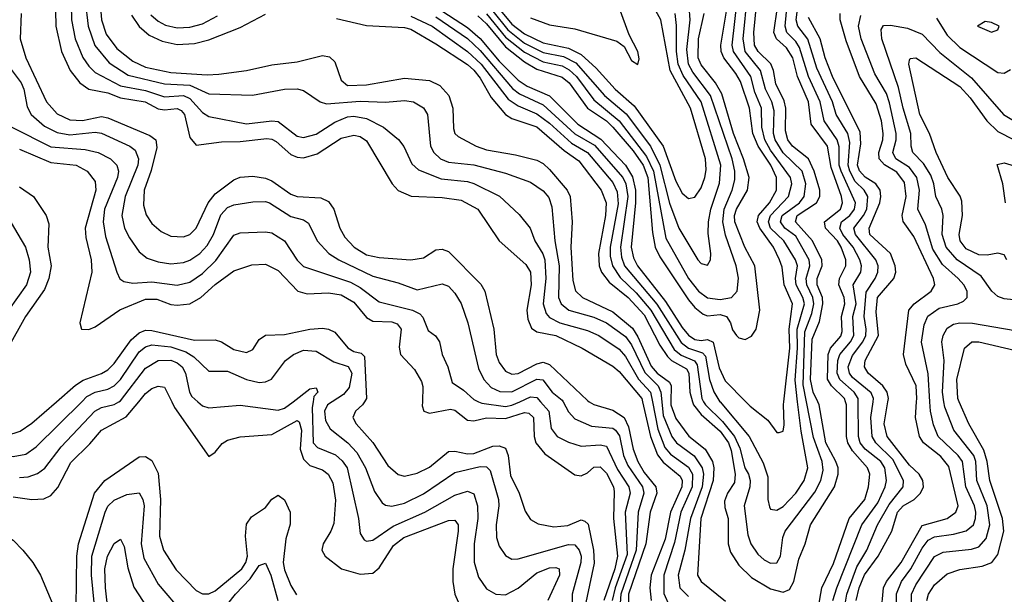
# Model space of a CAD drawing. Header units: inches. Extents: x 501365 to 657855, y 482276 to 547543.
# Tile 282 of 656: x 590651 to 593771, y 499390 to 501211. Entities that reach past the tile are written whole.
import ezdxf

# ---------------------------------------------------------------- set-up
doc = ezdxf.new("R2010")
doc.units = ezdxf.units.IN
doc.header["$MEASUREMENT"] = 0
doc.layers.add('A5499', color=7, linetype='Continuous')
doc.layers.add('A5590', color=7, linetype='Continuous')

msp = doc.modelspace()

# ---------------------------------------------------------------- linework, layer by layer
at = {"layer": 'A5499', "color": 5}
for points, elevation in [([(590402.8, 500000), (590359.2, 499960.8), (590290.1, 499910), (590273.3, 499890), (590237.4, 499830), (590222.3, 499790), (590219.5, 499750), (590228.7, 499730), (590250, 499710.9), (590270, 499701.9), (590310, 499700.4), (590350, 499717.1), (590434.3, 499785.7), (590530, 499824.6), (590550, 499828.8), (590630, 499826.1), (590670, 499834), (590702.9, 499857.1), (590847.7, 500000)], 2160), ([(590491.2, 500000), (590440.5, 499930), (590427.6, 499910), (590422.6, 499890), (590450, 499878.2), (590490, 499878.2), (590610, 499893.2), (590652.9, 499907.1), (590690, 499932.3), (590767.5, 500000)], 2180), ([(590630, 499698.6), (590690, 499690.4), (590727.5, 499692.5), (590750, 499702.3), (590772.2, 499727.8), (590812.9, 499807.1), (590873.5, 499866.5), (590910, 499910.1), (590988.3, 499951.7), (591028.3, 500000)], 2120), ([(590650, 499760.1), (590677.9, 499762.1), (590707.7, 499772.3), (590731.1, 499788.9), (590782.8, 499857.2), (590888.7, 499970), (590910, 499981.6), (590950, 499990.7), (590965.6, 500000)], 2140), ([(591132.7, 500000), (591141.8, 499981.8), (591250, 499826.4), (591270, 499839.6), (591292.7, 499867.3), (591310, 499878.5), (591350, 499888.1), (591450, 499895.5), (591530, 499940.6), (591536.3, 499936.3), (591543.5, 499910), (591539.6, 499850), (591550, 499818), (591570, 499797.7), (591610, 499783.7), (591628.4, 499770), (591643.3, 499743.3), (591651.8, 499688.2), (591646.1, 499613.9), (591637.1, 499590), (591612.6, 499550), (591608.7, 499530), (591618.4, 499510), (591670.2, 499470), (591730, 499453.8), (591770, 499457.1), (591790, 499473.1), (591835.7, 499544.3), (591868.6, 499570), (592010, 499623.5), (592030, 499624.6), (592039.9, 499610), (592039.9, 499590), (592023, 499470), (592023.1, 499430), (592030.1, 499389.9), (592053.7, 499333.7)], 2120), ([(591215.4, 500000), (591230, 499987.1), (591250, 499980.4), (591350, 499989.1), (591470, 499973.3), (591490, 499979), (591517.3, 500000)], 2140), ([(591580.7, 500000), (591578, 499982), (591580.8, 499870), (591594.6, 499854.6), (591651.8, 499831.8), (591672.8, 499812.8), (591689.1, 499790), (591724.2, 499630), (591730, 499582), (591742.2, 499562.2), (591750, 499557.8), (591770, 499561.5), (591834.9, 499605.1), (591934.9, 499650), (592030, 499703.6), (592070, 499716.3), (592090, 499707.5), (592102.1, 499670), (592103.1, 499630), (592091, 499550), (592091.2, 499491.2), (592104.3, 499444.3), (592130, 499407.1), (592159.5, 499390), (592190, 499387.5), (592230, 499409.1), (592290, 499457.2), (592330, 499473.8), (592350, 499474.7), (592360.6, 499470), (592361.2, 499450), (592324.8, 499370)], 2140), ([(591641.5, 500000), (591625.8, 499990), (591616.6, 499970), (591620.2, 499940.2), (591634.5, 499914.5), (591690.9, 499870), (591719.4, 499839.4), (591746.7, 499790), (591775, 499715), (591799.3, 499679.3), (591810, 499671.9), (591830, 499668.5), (591870, 499677.9), (591930, 499707.7), (592030, 499775.8), (592110, 499794.4), (592130, 499793.6), (592141.6, 499781.6), (592168, 499690), (592169.4, 499670), (592160.7, 499610), (592161.8, 499570), (592170, 499542.3), (592190, 499512.1), (592210, 499501.3), (592230, 499501.6), (592390, 499547.4), (592410, 499546.3), (592423.7, 499530), (592429.8, 499510), (592429.3, 499490), (592401.2, 499390), (592399.5, 499290)], 2160), ([(591743.9, 500000), (591737.7, 499990), (591715.3, 499970), (591706.6, 499950), (591717, 499930), (591770.3, 499870.3), (591817.9, 499797.9), (591849.7, 499769.7), (591870, 499764), (591910, 499773), (591950, 499792.8), (592010, 499842.4), (592030, 499843.2), (592070, 499834.5), (592090, 499835.9), (592150, 499859), (592170, 499859.9), (592190, 499852.6), (592198.3, 499830), (592206.3, 499766.3), (592233.6, 499710), (592252.9, 499652.9), (592270, 499627), (592293.4, 499613.4), (592343.9, 499603.9), (592387.7, 499607.7), (592430, 499625.2), (592441.8, 499621.8), (592452, 499612), (592468.6, 499530), (592471.5, 499488.5), (592416.2, 499230)], 2180), ([(591926.9, 500000), (591926.5, 499986.5), (591931.8, 499970), (591950, 499964), (592015.8, 499975.8), (592030, 499972.8), (592070, 499941.4), (592090, 499939.4), (592130, 499949.2), (592190, 499946.6), (592250, 499965.3), (592264.1, 499964.1), (592278.9, 499950), (592280.8, 499890), (592286.7, 499870), (592314.7, 499834.7), (592410, 499768.1), (592430, 499764.8), (592450, 499774.3), (592470, 499792.6), (592490, 499793.3), (592510, 499773.7), (592532.1, 499730), (592535.1, 499715.2), (592532.7, 499630), (592545, 499510), (592536.7, 499470), (592502.3, 499370)], 2220), ([(592104.3, 500000), (592114.9, 499994.9), (592190, 499984.6), (592210, 499988.5), (592235.3, 500000)], 2240), ([(592301.3, 500000), (592327.6, 499970), (592335.2, 499915.2), (592353.6, 499890), (592390, 499871.3), (592430, 499858.7), (592490, 499863.7), (592510, 499858.6), (592544.9, 499784.9), (592581.4, 499730), (592585.7, 499710), (592569.8, 499650), (592575.6, 499515.6), (592538, 499410), (592528.1, 499370)], 2240), ([(592372.5, 500000), (592390, 499967.5), (592410, 499945.3), (592462.5, 499922.5), (592530, 499916.4), (592538.4, 499910), (592551.3, 499891.3), (592564.7, 499830), (592577.5, 499797.5), (592624.3, 499730), (592629, 499710), (592610.8, 499650), (592604.3, 499530), (592555.3, 499390), (592548.3, 499290)], 2260), ([(592455.3, 500000), (592470.6, 499990.6), (592530, 499972.9), (592566.6, 499950), (592580.1, 499920.1), (592594.9, 499850), (592610, 499810.1), (592630, 499776), (592666.9, 499730), (592669.4, 499710), (592648.4, 499650), (592634.5, 499550), (592580.2, 499390), (592580.8, 499330)], 2280), ([(592624.9, 500000), (592649.8, 499889.8), (592671.8, 499831.8), (592690, 499808.2), (592743.9, 499763.9), (592750.2, 499750), (592748.8, 499730), (592712.8, 499650), (592696.1, 499563.9), (592651.4, 499450), (592647.3, 499410), (592651.6, 499370)], 2320), ([(592655.8, 500000), (592672.7, 499912.7), (592695.2, 499855.2), (592713.5, 499833.5), (592770, 499792.5), (592782.7, 499770), (592781.9, 499730), (592746.1, 499650), (592725.8, 499554.2), (592692.3, 499450), (592692.2, 499392.2), (592710, 499351.8)], 2340), ([(592685.5, 500000), (592690, 499956.4), (592717.7, 499890), (592732, 499870), (592787.9, 499827.9), (592813.9, 499790), (592817.8, 499770), (592813.4, 499730), (592776.1, 499630), (592758, 499530), (592737.8, 499450), (592742.7, 499410), (592770, 499382.6)], 2360), ([(592714.1, 500000), (592714, 499990), (592730, 499946.4), (592771.2, 499891.2), (592823.2, 499850), (592845.9, 499810), (592850.6, 499790), (592848, 499750), (592809.7, 499629.7), (592798.6, 499450), (592810.1, 499430), (592887.6, 499367.7)], 2380), ([(592782.9, 500000), (592785.7, 499990), (592810, 499959), (592870, 499906.5), (592896.7, 499870), (592905.1, 499845.1), (592917.9, 499770), (592915.7, 499744.3), (592893.3, 499710), (592884.4, 499684.4), (592884.9, 499664.9), (592896.3, 499630), (592895.6, 499550), (592903.6, 499523.6), (592930, 499482.3), (592970, 499442.4), (593030, 499407), (593070, 499396.8), (593090, 499405.1), (593104.3, 499430), (593119.2, 499500.8), (593140.1, 499550), (593156.6, 499610), (593232.3, 499730), (593244.8, 499770), (593244.1, 499790), (593237.4, 499810), (593205.6, 499870), (593184.6, 499990), (593179.8, 500000)], 2420), ([(592817.8, 500000), (592823.5, 499990), (592877.5, 499937.5), (592916.2, 499890), (592932.7, 499852.7), (592949, 499790), (592959.9, 499770), (592965.5, 499750), (592964.6, 499730), (592946.6, 499670), (592958.5, 499578.5), (592967.3, 499550), (592990, 499517), (593010, 499499.1), (593030, 499488.6), (593050, 499489.5), (593061.9, 499510), (593068.7, 499570), (593076.1, 499590), (593170, 499713.4), (593189.5, 499750), (593197, 499783), (593194, 499810), (593166.3, 499886.3), (593143.6, 500000)], 2440), ([(592869.8, 500000), (592870, 499999.7), (592962.4, 499890), (593006.5, 499806.5), (593021.9, 499761.9), (593021.9, 499690), (593026.4, 499666.4), (593030, 499659), (593050, 499655.9), (593070, 499668.3), (593110.6, 499710), (593136.4, 499750), (593148.7, 499790), (593126.6, 499906.6), (593115.8, 500000)], 2460), ([(592951.4, 500000), (592965.5, 499985.6), (593021.9, 499941.9), (593050, 499902), (593057.2, 499902.8), (593070, 499906.7), (593073, 499927), (593070.9, 499990.9), (593071.9, 500000)], 2480), ([(593182, 499350), (593192.1, 499410), (593230, 499487), (593279.6, 499630), (593329, 499690), (593340.1, 499730), (593344.3, 499770), (593337.2, 499790), (593290, 499844.3), (593275.4, 499870), (593270.9, 499890), (593270.5, 499990), (593267.5, 500000)], 2380), ([(593227.8, 499370), (593239.8, 499410), (593319.6, 499610), (593370, 499679.7), (593393.6, 499730), (593397.4, 499750), (593392.2, 499790), (593379.6, 499810), (593330.2, 499850), (593314.3, 499870), (593308.8, 499890), (593308.2, 500000)], 2360), ([(593251.8, 499270), (593271.3, 499390), (593303.5, 499476.5), (593334.8, 499530), (593368.6, 499610), (593405.8, 499674.2), (593450.6, 499730), (593451.6, 499750), (593417.3, 499817.3), (593364, 499870), (593351.8, 499890), (593347.7, 499950), (593355.2, 500000)], 2340), ([(593301.4, 499370), (593311.2, 499410), (593328.3, 499451.7), (593370.6, 499510), (593414.5, 499590), (593432.3, 499650), (593450.4, 499669.6), (593484.7, 499690), (593505.5, 499710), (593514.2, 499730), (593512.7, 499750), (593500.5, 499770), (593470, 499798.7), (593399.5, 499890), (593390, 499930), (593402.2, 500000)], 2320), ([(593381, 499330), (593388.3, 499410), (593397.6, 499430), (593444.4, 499490), (593510, 499607.4), (593590, 499630.1), (593617.6, 499650), (593624.9, 499670), (593594.9, 499794.9), (593570, 499826.6), (593514.7, 499870), (593501.6, 499890), (593489.4, 499950), (593493, 500000)], 2280), ([(593428.7, 499330), (593429.2, 499390.8), (593445.5, 499430), (593474.2, 499470), (593510, 499536.3), (593530, 499561.7), (593550, 499571.8), (593610, 499579.9), (593650, 499590.8), (593672.9, 499610), (593679.9, 499630), (593680.4, 499650), (593676.5, 499670), (593648.5, 499730), (593638.3, 499810), (593624.1, 499830), (593561.5, 499890), (593546.2, 499926.2), (593536.4, 499970), (593534.8, 500000)], 2260), ([(593476.1, 499310), (593476.4, 499390), (593490, 499419.4), (593550, 499509.7), (593576.7, 499523.3), (593666.9, 499533.1), (593690, 499540.4), (593713.7, 499566.3), (593724.6, 499610), (593716.3, 499670), (593684.2, 499750), (593680.1, 499810), (593673.7, 499830), (593610.5, 499910), (593582.3, 499982.3), (593579.6, 500000)], 2240), ([(593525, 499370), (593530.9, 499390), (593550, 499420.1), (593590, 499454), (593630, 499468.6), (593701, 499479), (593730.9, 499490), (593750, 499515.8), (593769, 499590), (593764.9, 499630), (593725, 499750), (593716.6, 499810), (593705.9, 499845.9), (593658.6, 499930), (593627.9, 500000)], 2220), ([(590830.3, 499349.7), (590832, 499510), (590837.5, 499550), (590887.8, 499710), (590920.4, 499750), (591030, 499825.3), (591050, 499826.3), (591070, 499813.1), (591090, 499773.1), (591096.7, 499690), (591094.2, 499574.2), (591106.5, 499530), (591146.9, 499466.9), (591210, 499401.2), (591230, 499390.6), (591250, 499391), (591270, 499400.1), (591355, 499470), (591367.5, 499490), (591372.4, 499510), (591366.1, 499573.9), (591370, 499611.8), (591385.3, 499634.7), (591430, 499665), (591450, 499691.3), (591470, 499703.5), (591490, 499689.5), (591508.5, 499650), (591508.3, 499611.7), (591494.7, 499565.3), (591486.1, 499490), (591490, 499466.8), (591510, 499418), (591528.1, 499388.1)], 2080), ([(590891.9, 499310), (590878.7, 499450), (590880.1, 499510), (590922.1, 499650), (590930.7, 499669.3), (590950, 499687.9), (590990, 499705.9), (591030, 499711.4), (591041.5, 499690), (591045.1, 499670), (591036.2, 499550), (591044.1, 499504.1), (591090, 499421.7), (591169.2, 499329.2)], 2060), ([(590361.1, 499330), (590389, 499390), (590476.7, 499483.3), (590530, 499551.6), (590550, 499570.1), (590570, 499577.9), (590590, 499578.9), (590610, 499573.8), (590630, 499561.2), (590661.4, 499530), (590692.7, 499490), (590716.8, 499450), (590770, 499324.2)], 2080), ([(590939.1, 499270), (590922.4, 499410), (590921.1, 499470), (590929.4, 499510), (590950, 499551), (590970, 499564.5), (590981.6, 499541.6), (590993.3, 499473.3), (591012.5, 499412.5), (591083.4, 499303.4)], 2040), ([(591270, 499308.8), (591334.9, 499390), (591381.4, 499438.6), (591410, 499481.2), (591430, 499488), (591446.8, 499450), (591468.7, 499370)], 2060)]:
    msp.add_lwpolyline(points, dxfattribs=dict(at, elevation=elevation))
at = {"layer": 'A5590', "color": 5}
for points, elevation in [([(592158.4, 501258.4), (592210, 501196.8), (592250, 501165.5), (592310, 501137.3), (592390, 501120.5), (592430, 501100.1), (592477.1, 501057.1), (592538.2, 500990), (592597.6, 500937.6), (592689.8, 500810), (592730, 500698.5), (592750, 500660.4), (592770, 500643.5), (592790, 500648.1), (592810, 500677.6), (592821.5, 500710), (592825.8, 500734.2), (592823.8, 500770), (592776.1, 500930), (592711.8, 501050), (592682.4, 501210), (592605.1, 501350)], 2580), ([(593308.2, 500000), (593308.2, 500010), (593294.6, 500030), (593249.3, 500070), (593241.4, 500090), (593242.9, 500130), (593250.1, 500149.9), (593283.9, 500190), (593293.7, 500210), (593290.5, 500270), (593301.5, 500310), (593292.3, 500370), (593316.5, 500410), (593318.4, 500430), (593312.8, 500450), (593291.5, 500490), (593259.4, 500530), (593249.1, 500550), (593254.8, 500570), (593280.8, 500590), (593296.2, 500610), (593299.2, 500630), (593253.4, 500730), (593247.9, 500750), (593247.1, 500807.1), (593241.5, 500830), (593199.7, 500890), (593187.7, 500950), (593150.2, 501030.2), (593121.9, 501121.9), (593110, 501141.8), (593081.8, 501170), (593076.1, 501190), (593090, 501338)], 2360), ([(590812.9, 501307.1), (590815.5, 501210), (590826.6, 501150), (590851, 501091), (590870, 501063.1), (590890, 501043.5), (590970, 501001.4), (591050, 500985.8), (591110, 500966.5), (591170.3, 500970.3), (591190, 500961), (591230, 500916.7), (591250, 500903.8), (591370, 500880.2), (591450, 500890.4), (591470, 500888.3), (591530, 500841.2), (591550, 500837.7), (591590, 500848.2), (591650, 500886.1), (591690, 500902.2), (591710, 500904.8), (591750, 500897.8), (591803.9, 500870), (591851, 500831), (591868.3, 500808.3), (591893.9, 500753.9), (591914.3, 500734.3), (591986.2, 500706.2), (592070, 500698.1), (592090, 500691.9), (592171.1, 500651.1), (592233.3, 500593.3), (592268.8, 500550), (592283.6, 500510), (592308.7, 500468.8), (592315.1, 500450), (592318.4, 500390), (592309.5, 500310), (592319.1, 500279.1), (592330, 500266.3), (592362.2, 500250), (592450, 500225.1), (592486, 500210), (592550, 500166.7), (592570, 500143.3), (592611.2, 500071.2), (592650, 500030), (592655.8, 500000)], 2340), ([(592270, 501216), (592330, 501194.3), (592410, 501181.2), (592542.8, 501142.8), (592566, 501126), (592590, 501081.2), (592610, 501068.5), (592613.4, 501086.6), (592610, 501109.4), (592582.1, 501162.1), (592521, 501330)], 2620), ([(593355.2, 500000), (593356.7, 500010), (593348.4, 500028.4), (593290, 500076.7), (593279.8, 500090), (593275.5, 500110), (593290, 500146.7), (593322.7, 500190), (593331.9, 500210), (593333.3, 500230), (593326.4, 500270), (593333.2, 500346.9), (593362, 500390), (593370.2, 500410), (593370.8, 500430), (593363.9, 500450), (593299, 500530), (593293.6, 500550), (593324.9, 500590), (593334.7, 500610), (593338.4, 500650), (593326.7, 500670), (593298, 500698), (593281.3, 500730), (593276.1, 500750), (593281.7, 500821.7), (593275.3, 500850), (593237.5, 500910), (593226.3, 500950), (593176.6, 501056.6), (593148.7, 501148.7), (593116.8, 501190), (593111.7, 501210), (593123.9, 501310)], 2340), ([(590763.6, 501290), (590765.1, 501190), (590784, 501110), (590811.4, 501050), (590841.5, 501010), (590870.3, 500990.3), (590930, 500978.9), (590970, 500963.2), (591048.8, 500950), (591090, 500928.5), (591110, 500925.1), (591150, 500929.1), (591162.4, 500922.4), (591173.6, 500910), (591190, 500837.3), (591210, 500812.5), (591290, 500823.4), (591350, 500824), (591434.3, 500834.3), (591450, 500832.1), (591464, 500824), (591510, 500783.8), (591530, 500774.7), (591550, 500772.9), (591594.1, 500785.9), (591670, 500835.1), (591710, 500844.7), (591730, 500840.8), (591750, 500826.8), (591830.7, 500690.7), (591850, 500668.8), (591891.3, 500651.3), (591990, 500647.4), (592050, 500638.6), (592102.6, 500610), (592169.8, 500509.8), (592255, 500435), (592269.7, 500410), (592271.5, 500370), (592257.4, 500290), (592261.2, 500261.2), (592273.2, 500233.2), (592290, 500221.1), (592350, 500209.8), (592433.6, 500170), (592530, 500112.7), (592550, 500095.4), (592622.6, 500010), (592624.9, 500000)], 2320), ([(590903.9, 501290), (590910.2, 501210.2), (590924.8, 501164.8), (590958.9, 501118.9), (591010, 501078.8), (591050, 501060.4), (591130, 501043.4), (591244.6, 501035.4), (591282.4, 501037.7), (591370, 501049.1), (591450, 501067.7), (591530, 501077.1), (591610, 501097.4), (591632.6, 501092.6), (591650, 501076.6), (591670, 501019), (591690, 501002.2), (591750, 501004.5), (591870, 501025.1), (591950, 501017.7), (591981.9, 501001.9), (592011, 500970), (592023.6, 500930), (592025.4, 500865.5), (592029.7, 500849.7), (592040.3, 500840.3), (592097.4, 500810), (592130, 500798.1), (592222.3, 500782.3), (592290, 500765.4), (592310, 500754.8), (592330, 500735.7), (592386.2, 500670), (592395.5, 500650), (592401.5, 500570), (592396.8, 500490), (592403.8, 500383.8), (592411.7, 500351.7), (592434.8, 500330), (592530, 500284.3), (592592.5, 500232.5), (592610, 500205.7), (592652.3, 500112.3), (592670.6, 500090.6), (592710, 500061.8), (592714.8, 500050), (592714.1, 500000)], 2380), ([(593143.6, 500000), (593133.1, 500053.1), (593138.3, 500221.7), (593160.9, 500279.1), (593167.2, 500310), (593164.3, 500330), (593144.6, 500370), (593143.4, 500390), (593155, 500430), (593152, 500450), (593110, 500524.9), (593075.7, 500550), (593062.1, 500570), (593066.5, 500590), (593121.5, 500630), (593136.6, 500650), (593141.6, 500690), (593130, 500730.6), (593070, 500789.1), (593044.2, 500830), (593039.1, 500850), (593041.3, 500921.3), (593034, 500950), (593013.8, 500990), (592998.1, 501050), (592949.4, 501110), (592943.7, 501150), (592957.1, 501290)], 2440), ([(593179.8, 500000), (593165.2, 500030), (593156.7, 500070), (593161.6, 500198.4), (593185.6, 500254.4), (593195.8, 500310), (593195.2, 500330), (593177.8, 500370), (593177.5, 500390), (593193.7, 500430), (593192.4, 500450), (593162.7, 500510), (593109.2, 500570), (593114.2, 500590), (593176.1, 500630), (593186.1, 500650), (593186.6, 500670), (593168.7, 500730), (593150.6, 500770), (593099.3, 500810), (593084.7, 500830), (593077.8, 500857.8), (593078.6, 500930), (593072.9, 500952.9), (593046.9, 501006.9), (593039, 501050), (593030.5, 501070.5), (592990.9, 501110), (592979.2, 501130), (592976.9, 501170), (592989.2, 501290)], 2420), ([(590858.2, 501270), (590867.6, 501190), (590888.8, 501128.8), (590934.2, 501074.2), (590995.1, 501035.1), (591110, 501007.1), (591190, 501003.2), (591250, 500976), (591388.8, 500971.2), (591490, 500990.7), (591530, 500991.6), (591550, 500986.5), (591603.1, 500950), (591623.5, 500943.5), (591730, 500952), (591810, 500948.9), (591870, 500954.6), (591898.9, 500950), (591930, 500931.4), (591943.3, 500910), (591952.8, 500810), (591963.3, 500790), (591984.4, 500770), (592010, 500759.2), (592090, 500750.6), (592190, 500724.2), (592270, 500695.9), (592310, 500668.4), (592327.4, 500647.4), (592337.3, 500617.3), (592346.3, 500510), (592360.4, 500430), (592358.2, 500330), (592366.2, 500310), (592390.8, 500290), (592470, 500268.2), (592510, 500250.3), (592570, 500206.2), (592590, 500179.7), (592632.1, 500092.1), (592674.2, 500050), (592682.3, 500030), (592685.5, 500000)], 2360), ([(591970.6, 501250.6), (592070, 501185.9), (592110, 501150.4), (592170, 501079.5), (592230, 501019.1), (592259.4, 500999.4), (592330, 500969.6), (592419.1, 500879.1), (592492.4, 500832.4), (592570, 500749.1), (592592.6, 500712.6), (592601.8, 500670), (592602.3, 500630), (592588.8, 500490), (592595.4, 500455.4), (592608.6, 500430), (592697.5, 500317.5), (592750, 500234.8), (592770, 500211.3), (592790, 500197.2), (592810, 500193.6), (592830, 500197.1), (592848.8, 500188.8), (592867, 500107), (592886.3, 500066.3), (592951.4, 500000)], 2480), ([(592130, 501228.8), (592190, 501154.8), (592250, 501107.5), (592310, 501077.2), (592370, 501063.9), (592392, 501052), (592415.3, 501030), (592470, 500956.1), (592550.5, 500890.5), (592637.4, 500777.4), (592659, 500730), (592698.6, 500518.6), (592770.3, 500390), (592801.8, 500350), (592830, 500328.8), (592870, 500323.3), (592906, 500330), (592923.9, 500350), (592928.6, 500391.4), (592921.1, 500430), (592887.2, 500527.2), (592878.8, 500570), (592883.4, 500610), (592909, 500670), (592916.9, 500703.1), (592917.2, 500730), (592908.6, 500770), (592840.1, 500970), (592784.1, 501044.1), (592770.5, 501070), (592764.4, 501115.6), (592775.8, 501210), (592772.3, 501252.3)], 2540), ([(593071.9, 500000), (593090.7, 500170), (593088.9, 500230), (593100.1, 500310), (593073.7, 500370), (593066.6, 500426.6), (593058.3, 500450), (593039.1, 500490), (592995.8, 500550), (592987.6, 500570), (592992, 500590), (593026.6, 500630), (593049, 500670), (593048.7, 500710), (593031, 500750), (592991, 500810), (592973.8, 500850), (592963.5, 500930), (592934.6, 501014.6), (592920.5, 501040.5), (592882.2, 501090), (592874.1, 501110), (592872.5, 501130), (592892.4, 501250)], 2480), ([(593115.8, 500000), (593108, 500068), (593115.1, 500170), (593114, 500230), (593137.2, 500310), (593132.3, 500330), (593110.8, 500370), (593109, 500390), (593115.7, 500430), (593109.2, 500450), (593072.1, 500510), (593030.4, 500550), (593023.6, 500570), (593030, 500590), (593087.1, 500650), (593097.5, 500690), (593093.7, 500710), (593030, 500797.2), (593011.5, 500830), (593002.4, 500870), (593001.9, 500930), (592980.8, 500980.8), (592967.2, 501030), (592912.4, 501110), (592908.5, 501130), (592924.4, 501270)], 2460), ([(593267.5, 500000), (593264.4, 500010), (593223.5, 500050), (593210.9, 500070.9), (593212.4, 500150), (593220.3, 500170), (593252.9, 500207.1), (593257.1, 500222.9), (593254.4, 500270), (593265.4, 500310), (593263.6, 500330), (593246.3, 500370), (593248.8, 500390), (593268.5, 500430), (593268.2, 500450), (593253.9, 500490), (593241.7, 500510), (593204.7, 500550), (593201.4, 500570), (593251.3, 500610), (593257.7, 500630), (593255.4, 500650), (593222.6, 500742.6), (593210.5, 500810), (593159.1, 500879.1), (593150.3, 500950), (593115.2, 501030), (593100.7, 501090), (593080.9, 501120.9), (593048.5, 501150), (593040.9, 501170), (593051.9, 501250)], 2380), ([(590655.3, 501230), (590652.3, 501150), (590670.1, 501089.9), (590735.5, 500950), (590770, 500912.3), (590810, 500893.3), (590850, 500891.2), (590910, 500903.4), (590930, 500899), (591063.7, 500843.7), (591082.1, 500830), (591085.7, 500805.7), (591067.8, 500732.2), (591045.9, 500670), (591043.1, 500623.1), (591051.7, 500591.7), (591070, 500564.8), (591099.5, 500539.5), (591130, 500524), (591170, 500521.9), (591190, 500530.1), (591210.3, 500550), (591248.5, 500630), (591270, 500658.5), (591330, 500703.4), (591350, 500711.2), (591390, 500714.8), (591430, 500708.1), (591450, 500699.6), (591510, 500657.5), (591530, 500650.4), (591605.7, 500645.7), (591630, 500634.6), (591646, 500610), (591665.6, 500550), (591681.3, 500521.3), (591711.1, 500490), (591750, 500465.6), (591790, 500456.5), (591890.3, 500449.7), (591930, 500456.3), (591970, 500481), (591990, 500483.1), (592010, 500475.9), (592112.4, 500372.4), (592124.7, 500350), (592153.6, 500230), (592161, 500150), (592170, 500123.7), (592190, 500097.1), (592210, 500087.5), (592230, 500089), (592290, 500119.8), (592310, 500124.9), (592330, 500118.2), (592450, 500003.3), (592455.3, 500000)], 2280), ([(591005.2, 501225.2), (591029.2, 501189.2), (591061.6, 501161.6), (591102, 501142), (591150, 501131.8), (591204.5, 501135.5), (591250, 501147.2), (591350, 501186.2), (591430, 501227.5)], 2420), ([(591066.2, 501226.2), (591090, 501206.1), (591113.5, 501193.5), (591150, 501184.2), (591190, 501186.5), (591230, 501197.8), (591277.7, 501222.3)], 2440), ([(591654.4, 501214.4), (591750, 501192.4), (591870, 501186.2), (591890, 501180.7), (591970, 501134.1), (592070, 501068.2), (592090, 501050.3), (592110, 501024.8), (592144.4, 500964.4), (592190, 500910.1), (592210, 500897.7), (592290, 500870.5), (592376.5, 500796.5), (592422.9, 500762.9), (592493.3, 500670), (592509.1, 500630), (592506.7, 500590), (592485.1, 500470), (592487, 500430), (592494.6, 500410), (592519, 500379), (592579.3, 500330), (592630, 500275.5), (592679.2, 500179.2), (592703.1, 500143.1), (592716.5, 500130), (592763.6, 500103.6), (592771.6, 500090), (592774.7, 500030), (592782.9, 500000)], 2420), ([(591890, 501221.4), (591958.1, 501190), (592070, 501110.2), (592112.7, 501070), (592198.5, 500958.5), (592230, 500937.5), (592290, 500912.7), (592330, 500882.8), (592398.9, 500818.9), (592450.6, 500790), (592530, 500694.4), (592544.5, 500664.5), (592547.3, 500627.3), (592521.7, 500490), (592521.5, 500461.5), (592529, 500430), (592553.8, 500393.8), (592604.8, 500344.8), (592651.1, 500290), (592725.1, 500165.1), (592746.9, 500146.9), (592789.2, 500129.2), (592797.3, 500117.3), (592812, 500010), (592817.8, 500000)], 2440), ([(591970, 501219.8), (592070, 501150.6), (592110, 501112.8), (592212.2, 500992.2), (592235.1, 500975.1), (592310, 500940.5), (592410, 500848.5), (592472.7, 500812.7), (592562.4, 500710), (592572, 500690), (592578.2, 500650), (592554.7, 500490), (592557.6, 500457.6), (592567.7, 500430), (592669.3, 500309.3), (592747.4, 500187.4), (592770, 500169.5), (592814.5, 500154.5), (592823.9, 500143.9), (592836.4, 500070), (592850.8, 500030.8), (592869.8, 500000)], 2460), ([(592102.7, 501222.7), (592130, 501197.1), (592190, 501124.2), (592250, 501076.9), (592290, 501054.2), (592370, 501028.2), (592391.7, 501010), (592450, 500930.5), (592509.8, 500889.8), (592530.4, 500870.4), (592595.3, 500795.3), (592626.9, 500750), (592640.9, 500710), (592656.4, 500536.4), (592664.6, 500490), (592679.5, 500459.5), (592770, 500322.5), (592790, 500298.2), (592817.1, 500277.1), (592830, 500272.1), (592870, 500276.6), (592890.4, 500270.4), (592903.7, 500250), (592910, 500227.3), (592922.7, 500210), (592930, 500201.9), (592950, 500196.8), (592970, 500207.8), (592984, 500230), (592996.5, 500290), (592980.6, 500430), (592948.3, 500490), (592916.7, 500570), (592916.2, 500590), (592922.2, 500610), (592956.9, 500670), (592962, 500710), (592944.3, 500770), (592912.2, 500850), (592875.4, 500975.4), (592856.2, 501010), (592810, 501067), (592801.2, 501090), (592802, 501150), (592819.6, 501230)], 2520), ([(592150, 501237.1), (592197.9, 501177.9), (592250, 501136.4), (592310, 501107), (592374.1, 501094.1), (592413.5, 501073.5), (592504.5, 500970), (592572.3, 500912.3), (592649.5, 500809.5), (592679.5, 500750), (592710, 500629.4), (592739.1, 500550), (592800.1, 500450), (592810, 500437.7), (592830, 500432.7), (592839.5, 500450), (592841.2, 500470), (592832.8, 500532.8), (592833.1, 500570), (592840.9, 500610), (592867.9, 500692.1), (592872.1, 500750), (592809.8, 500950), (592753.3, 501033.3), (592737.7, 501070), (592731.9, 501110), (592732.1, 501192.1), (592727.4, 501230)], 2560), ([(593402.2, 500000), (593403.9, 500010), (593399.6, 500030), (593385.4, 500050), (593339.4, 500090), (593328, 500110), (593329.7, 500130), (593372.3, 500210), (593365.1, 500285.1), (593368.8, 500330), (593421, 500390), (593426.7, 500410), (593425.3, 500430), (593409.9, 500470), (593344.9, 500530), (593342.1, 500550), (593376.5, 500630), (593379.9, 500650), (593376.9, 500670), (593363.6, 500690), (593330, 500711.3), (593311.8, 500731.8), (593306.1, 500750), (593316.6, 500816.6), (593314.2, 500854.3), (593226.6, 501030), (593203.4, 501090), (593187.8, 501150), (593150, 501217.4)], 2320), ([(593493, 500000), (593493.7, 500010), (593491.5, 500050), (593458.9, 500118.9), (593450.9, 500150), (593467.8, 500290), (593485, 500310), (593538.6, 500350), (593550.4, 500370), (593546.5, 500390), (593483.7, 500523.7), (593450.7, 500570.7), (593447, 500590), (593460.1, 500650), (593454.6, 500694.6), (593430, 500727), (593390.8, 500750.8), (593373.8, 500770), (593373.3, 500790), (593385.8, 500830), (593387.4, 500850), (593382.1, 500890), (593364.3, 500944.3), (593312.2, 501030), (593270, 501143.2), (593250.8, 501210), (593250.6, 501230)], 2280), ([(593534.8, 500000), (593530, 500088), (593508.9, 500188.9), (593516.3, 500243.7), (593528.9, 500271.1), (593564, 500296), (593623.1, 500310), (593641.3, 500318.7), (593652.7, 500330), (593652.8, 500350), (593642.7, 500370), (593624.8, 500390), (593574.5, 500434.5), (593543.8, 500483.8), (593520.7, 500560.7), (593496.4, 500610), (593501.9, 500670), (593494, 500710), (593470, 500741.8), (593427, 500770), (593417.1, 500790), (593427.6, 500830), (593428, 500850), (593407.3, 500947.3), (593397, 500977), (593360.8, 501039.2), (593317.3, 501150), (593308.5, 501190), (593315.7, 501224.3)], 2260), ([(593555.8, 501215.8), (593590, 501161.6), (593630, 501122.2), (593750, 501043), (593770, 501040.9), (593790, 501052.8)], 2260), ([(593838.6, 500318.6), (593770, 500325.5), (593750, 500333.5), (593730.7, 500350.7), (593697.7, 500397.7), (593621.1, 500450), (593586.8, 500490), (593573.7, 500530), (593577.1, 500590), (593572.8, 500610), (593553.8, 500650), (593547.8, 500690), (593537.8, 500717.8), (593514.3, 500754.3), (593481.2, 500790), (593475.8, 500810), (593475.1, 500850), (593450.4, 500930), (593436, 500996), (593382.6, 501150), (593380.5, 501179.5), (593388.2, 501191.8), (593410, 501193.6), (593464.1, 501184.1), (593510, 501165.1), (593566.8, 501106.8), (593666.7, 501026.7), (593767.7, 500910), (593810, 500885.1)], 2240), ([(593778.8, 500450), (593770, 500465.8), (593750, 500470.8), (593716.2, 500463.8), (593690, 500465.1), (593650, 500484.5), (593630.6, 500510), (593627.9, 500530), (593638.6, 500590), (593635.8, 500635.8), (593631.1, 500651.1), (593591.8, 500710), (593554.4, 500790), (593534.1, 500850), (593503.5, 500910), (593468.6, 501070), (593470, 501082), (593472.5, 501087.5), (593490, 501090.1), (593630, 500999.3), (593662.8, 500962.8), (593715.6, 500890), (593750, 500856.3), (593801.6, 500830)], 2220), ([(590611.2, 501070), (590655.5, 501010), (590663.9, 500990), (590674.6, 500934.6), (590687.3, 500910), (590730, 500872.7), (590770, 500852.5), (590810, 500846), (590890, 500854.1), (590910, 500850.7), (590999.8, 500810), (591016.6, 500796.6), (591027.4, 500770), (591025.2, 500750), (590985.2, 500650), (590974.4, 500590), (590982.9, 500550), (590998.8, 500518.9), (591030, 500475), (591055.2, 500455.2), (591090, 500442.9), (591130, 500437.1), (591170, 500441.5), (591190, 500448.6), (591222.2, 500470), (591245, 500495), (591264.8, 500530), (591288.4, 500591.6), (591310, 500615.1), (591330, 500623.7), (591390, 500632.8), (591430, 500634.4), (591442.8, 500630), (591510, 500586.9), (591550, 500576), (591565.7, 500565.7), (591593.6, 500510), (591630.1, 500470), (591662.4, 500450), (591770, 500398.2), (591850, 500376.6), (591910, 500354.8), (591990, 500373.7), (592010, 500366.3), (592030, 500344.1), (592050, 500311.4), (592070.5, 500250), (592105.1, 500105.1), (592121.6, 500070), (592145.3, 500045.3), (592172.7, 500032.7), (592210, 500031.5), (592290, 500071.8), (592309, 500069), (592338.1, 500030), (592370, 500004.7), (592372.5, 500000)], 2260), ([(590625.8, 500870), (590750, 500807.8), (590858.7, 500798.7), (590900.2, 500790), (590938.6, 500770), (590959, 500750), (590964, 500730), (590960.7, 500710), (590919.8, 500610), (590915.9, 500570), (590923.2, 500523.2), (590959.3, 500410), (590968.8, 500388.8), (590981, 500381), (591010, 500376.1), (591070, 500379.9), (591150, 500369.7), (591190, 500378.5), (591230, 500406.7), (591272.6, 500447.4), (591330, 500527.5), (591350, 500534.7), (591430, 500538.5), (591450, 500535.3), (591490, 500509.5), (591530, 500448.4), (591550, 500428.3), (591698.8, 500378.8), (591730, 500361.7), (591790, 500316.4), (591896.1, 500290), (591918.9, 500278.9), (591928.1, 500268.1), (591945.8, 500225.8), (591968.5, 500208.5), (591981.7, 500190), (591990.1, 500150), (592007.7, 500110), (592021.3, 500061.3), (592057, 500037), (592090, 500006.9), (592104.3, 500000)], 2240), ([(590650, 500800.3), (590750, 500758.2), (590830, 500750), (590865.3, 500730), (590890, 500697.3), (590891.9, 500670), (590858.9, 500550), (590860.7, 500520.7), (590877.3, 500450), (590879.2, 500410), (590841.6, 500250), (590847, 500230), (590870, 500228.7), (590890, 500237.7), (590968.4, 500291.6), (591050, 500324.7), (591085.1, 500325.1), (591130, 500308.5), (591150, 500305.7), (591190, 500310.1), (591225, 500330), (591270, 500370.9), (591330, 500415), (591386.7, 500433.3), (591430, 500435.8), (591470, 500416.1), (591532.3, 500350), (591561.9, 500341.9), (591630, 500344.7), (591670, 500338.6), (591710, 500315.1), (591750, 500266.5), (591770, 500254.9), (591830, 500253.4), (591846.8, 500246.8), (591859.7, 500230), (591852.9, 500172.9), (591857.7, 500150), (591901.5, 500101.5), (591924.4, 500064.4), (591928.1, 500048.1), (591926.9, 500000)], 2220), ([(593774.7, 500630), (593766.4, 500690), (593748.2, 500751.8), (593770, 500756.6), (593830, 500739.2)], 2180), ([(590650, 500681.1), (590694.6, 500650), (590735, 500590), (590743.6, 500563.6), (590739.9, 500490), (590750.6, 500430), (590743.7, 500390), (590730, 500355.2), (590669.4, 500270), (590612.6, 500167.4)], 2180), ([(590610.1, 500590), (590669.7, 500489.7), (590680.8, 500450), (590685.2, 500410), (590672.5, 500370), (590615.8, 500290)], 2160), ([(593579.6, 500000), (593574.9, 500030), (593579.8, 500130), (593572.8, 500190), (593576.7, 500210), (593590, 500232.6), (593610, 500245.8), (593630, 500250.3), (593670, 500248.5), (593805.2, 500225.2)], 2240), ([(590767.5, 500000), (590827.5, 500052.5), (590851.9, 500068.1), (590910, 500088.9), (590930, 500100.9), (590950, 500121.5), (591003.8, 500196.2), (591030, 500218.6), (591050, 500226.8), (591070, 500226), (591204.9, 500195.1), (591270, 500196.3), (591290, 500189.6), (591330, 500165.6), (591370, 500156.2), (591390, 500165.7), (591410, 500197.1), (591430, 500211.2), (591490, 500213), (591570, 500229.5), (591610, 500232.8), (591630, 500230.1), (591650, 500220.5), (591690.7, 500170.7), (591710, 500159.5), (591733.3, 500153.3), (591743.2, 500143.2), (591750.1, 500010), (591743.9, 500000)], 2180), ([(593627.9, 500000), (593623.5, 500010), (593620.6, 500070), (593644.9, 500170), (593667.8, 500190), (593689.9, 500190.1), (593803.1, 500163.1)], 2220), ([(590847.7, 500000), (590864, 500016), (590889.8, 500030.2), (590930, 500040.1), (590950, 500050.7), (590970, 500070.5), (591030, 500158.1), (591050, 500174.1), (591070, 500180.3), (591130, 500173.5), (591177.8, 500157.8), (591202.4, 500142.4), (591250, 500096.3), (591310, 500096.2), (591370, 500070.5), (591410, 500060.9), (591430, 500062.7), (591448.4, 500071.6), (591492.9, 500130), (591518.6, 500150), (591550, 500163), (591590, 500159.6), (591645.9, 500125.9), (591691.8, 500111.8), (591702.9, 500090), (591694.6, 500045.4), (591677.2, 500022.8), (591641.5, 500000)], 2160), ([(590965.6, 500000), (590970, 500002.6), (591050, 500106.3), (591090, 500130.3), (591130, 500131.2), (591150, 500123.3), (591166, 500110), (591175.9, 500090), (591188.6, 500030), (591196.6, 500016.6), (591215.4, 500000)], 2140), ([(591028.3, 500000), (591050, 500026.2), (591070, 500041.8), (591090, 500049.1), (591110, 500045.5), (591132.7, 500000)], 2120), ([(591517.3, 500000), (591570, 500040.6), (591590, 500043.7), (591595.5, 500030), (591583.3, 500016.7), (591580.7, 500000)], 2140), ([(592235.3, 500000), (592270, 500015.8), (592290, 500012.9), (592301.3, 500000)], 2240)]:
    msp.add_lwpolyline(points, dxfattribs=dict(at, elevation=elevation))
at = {"layer": 'A5590', "color": 5, "elevation": 2280}
msp.add_lwpolyline([(593710, 501204.7), (593686, 501190), (593730, 501170.5), (593750, 501178.8), (593754, 501190), (593730, 501202)], close=True, dxfattribs=at)

doc.saveas('drawing.dxf')
